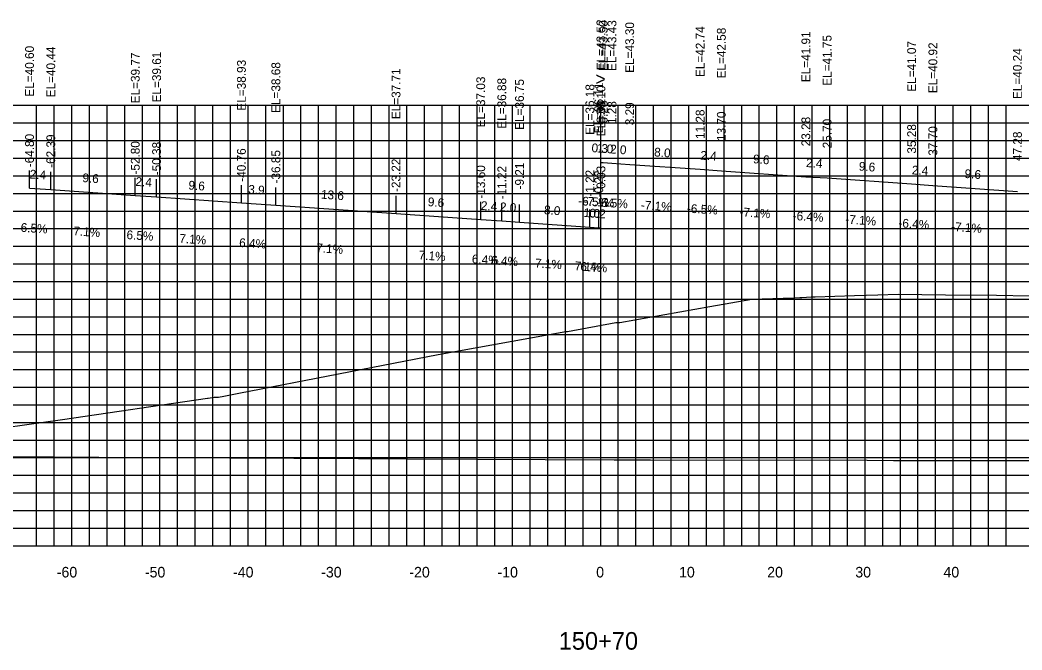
# Model space of a CAD drawing. Extents: x 1800880 to 1818864, y 245271 to 250560.
# Drawn here: x 1810022.6 to 1810136.3, y 249637.4 to 249708.9 of the extents above; entities that cross this region are included whole.
import ezdxf

# ---------------------------------------------------------------- set-up
doc = ezdxf.new("R2010")
doc.units = 0
for name, color, linetype in [('ANNO-TXT', 7, 'Continuous'), ('AXIS', 7, 'Continuous'), ('CL-CNST', 7, 'Continuous'), ('DESIGN - DRAINAGE - Bridges', 7, 'Continuous'), ('Level 32', 7, 'Continuous'), ('Level 37', 7, 'Continuous'), ('Level 46', 7, 'Continuous'), ('Level 62', 7, 'Continuous'), ('SHT-BDR', 7, 'Continuous')]:
    doc.layers.add(name, color=color, linetype=linetype)

msp = doc.modelspace()

# ---------------------------------------------------------------- linework, layer by layer
at = {"layer": 'AXIS'}
msp.add_lwpolyline([(1810088.49, 249692.74), (1810088.74, 249692.72), (1810089.74, 249692.65), (1810091.75, 249692.52), (1810099.74, 249691.96), (1810102.15, 249691.8), (1810111.74, 249691.12), (1810114.15, 249690.97), (1810123.74, 249690.29), (1810126.15, 249690.13), (1810135.74, 249689.45)], dxfattribs=at)
at = {"layer": 'CL-CNST'}
msp.add_lwpolyline([(1810020.95, 249662.65), (1810027.39, 249663.54), (1810043.87, 249665.98), (1810043.91, 249665.98), (1810044.6, 249666.1), (1810045.08, 249666.1), (1810045.11, 249666.1), (1810045.7, 249666.2), (1810047.42, 249666.54), (1810070.01, 249670.92), (1810084.49, 249673.54), (1810084.68, 249673.54), (1810090.18, 249674.57), (1810090.44, 249674.57), (1810090.64, 249674.57), (1810100.85, 249676.38), (1810105.62, 249677.23), (1810109.15, 249677.32), (1810109.71, 249677.34), (1810111.05, 249677.41), (1810111.27, 249677.41), (1810112.35, 249677.46), (1810112.8, 249677.48), (1810117.27, 249677.63), (1810119.91, 249677.71), (1810122.2, 249677.78), (1810127.6, 249677.72), (1810133.36, 249677.67), (1810137.11, 249677.61)], dxfattribs=at)
at = {"layer": 'DESIGN - DRAINAGE - Bridges'}
for p, q in [((1809938.46, 249649.22), (1810238.46, 249649.22)), ((1810028.46, 249649.16), (1810028.46, 249649.22)), ((1810038.46, 249649.16), (1810038.46, 249649.22)), ((1810048.46, 249649.16), (1810048.46, 249649.22)), ((1810058.46, 249649.16), (1810058.46, 249649.22)), ((1810068.46, 249649.16), (1810068.46, 249649.22)), ((1810078.46, 249649.16), (1810078.46, 249649.22)), ((1810088.46, 249649.16), (1810088.46, 249649.22)), ((1810098.46, 249649.16), (1810098.46, 249649.22)), ((1810108.46, 249649.16), (1810108.46, 249649.22)), ((1810118.46, 249649.16), (1810118.46, 249649.22)), ((1810128.46, 249649.16), (1810128.46, 249649.22))]:
    msp.add_line(p, q, dxfattribs=at)
at = {"layer": 'Level 37'}
for p, q in [((1810023.66, 249689.81), (1810023.66, 249691.81)), ((1810026.07, 249689.66), (1810026.07, 249691.66)), ((1810035.66, 249688.98), (1810035.66, 249690.98)), ((1810038.08, 249688.82), (1810038.08, 249690.82)), ((1810047.7, 249688.14), (1810047.7, 249690.14)), ((1810051.61, 249687.89), (1810051.61, 249689.89)), ((1810065.24, 249686.93), (1810065.24, 249688.93)), ((1810074.85, 249686.25), (1810074.85, 249688.25)), ((1810077.24, 249686.09), (1810077.24, 249688.09)), ((1810079.25, 249685.97), (1810079.25, 249687.97)), ((1810087.24, 249685.4), (1810087.24, 249687.4)), ((1810088.24, 249685.33), (1810088.24, 249687.33)), ((1810088.49, 249685.31), (1810088.49, 249687.31))]:
    msp.add_line(p, q, dxfattribs=at)
at = {"layer": 'Level 46'}
for p, q in [((1809938.46, 249699.22), (1810238.46, 249699.22)), ((1810024.46, 249649.22), (1810024.46, 249699.22)), ((1810026.46, 249649.22), (1810026.46, 249699.22)), ((1810028.46, 249649.22), (1810028.46, 249699.22)), ((1810030.46, 249649.22), (1810030.46, 249699.22)), ((1810032.46, 249649.22), (1810032.46, 249699.22)), ((1810034.46, 249649.22), (1810034.46, 249699.22)), ((1810036.46, 249649.22), (1810036.46, 249699.22)), ((1810038.46, 249649.22), (1810038.46, 249699.22)), ((1810040.46, 249649.22), (1810040.46, 249699.22)), ((1810042.46, 249649.22), (1810042.46, 249699.22)), ((1810044.46, 249649.22), (1810044.46, 249699.22)), ((1810046.46, 249649.22), (1810046.46, 249699.22)), ((1810048.46, 249649.22), (1810048.46, 249699.22)), ((1810050.46, 249649.22), (1810050.46, 249699.22)), ((1810052.46, 249649.22), (1810052.46, 249699.22)), ((1810054.46, 249649.22), (1810054.46, 249699.22)), ((1810056.46, 249649.22), (1810056.46, 249699.22)), ((1810058.46, 249649.22), (1810058.46, 249699.22)), ((1810060.46, 249649.22), (1810060.46, 249699.22)), ((1810062.46, 249649.22), (1810062.46, 249699.22)), ((1810064.46, 249649.22), (1810064.46, 249699.22)), ((1810066.46, 249649.22), (1810066.46, 249699.22)), ((1810068.46, 249649.22), (1810068.46, 249699.22)), ((1810070.46, 249649.22), (1810070.46, 249699.22)), ((1810072.46, 249649.22), (1810072.46, 249699.22)), ((1810074.46, 249649.22), (1810074.46, 249699.22)), ((1810076.46, 249649.22), (1810076.46, 249699.22)), ((1810078.46, 249649.22), (1810078.46, 249699.22)), ((1810080.46, 249649.22), (1810080.46, 249699.22)), ((1810082.46, 249649.22), (1810082.46, 249699.22)), ((1810084.46, 249649.22), (1810084.46, 249699.22)), ((1810086.46, 249649.22), (1810086.46, 249699.22)), ((1810088.46, 249649.22), (1810088.46, 249699.22)), ((1810090.46, 249649.22), (1810090.46, 249699.22)), ((1810092.46, 249649.22), (1810092.46, 249699.22)), ((1810094.46, 249649.22), (1810094.46, 249699.22)), ((1810096.46, 249649.22), (1810096.46, 249699.22)), ((1810098.46, 249649.22), (1810098.46, 249699.22)), ((1810100.46, 249649.22), (1810100.46, 249699.22)), ((1810102.46, 249649.22), (1810102.46, 249699.22)), ((1810104.46, 249649.22), (1810104.46, 249699.22)), ((1810106.46, 249649.22), (1810106.46, 249699.22)), ((1810108.46, 249649.22), (1810108.46, 249699.22)), ((1810110.46, 249649.22), (1810110.46, 249699.22)), ((1810112.46, 249649.22), (1810112.46, 249699.22)), ((1810114.46, 249649.22), (1810114.46, 249699.22)), ((1810116.46, 249649.22), (1810116.46, 249699.22)), ((1810118.46, 249649.22), (1810118.46, 249699.22)), ((1810120.46, 249649.22), (1810120.46, 249699.22)), ((1810122.46, 249649.22), (1810122.46, 249699.22)), ((1810124.46, 249649.22), (1810124.46, 249699.22)), ((1810126.46, 249649.22), (1810126.46, 249699.22)), ((1810128.46, 249649.22), (1810128.46, 249699.22)), ((1810130.46, 249649.22), (1810130.46, 249699.22)), ((1810132.46, 249649.22), (1810132.46, 249699.22)), ((1810134.46, 249649.22), (1810134.46, 249699.22)), ((1809938.46, 249697.22), (1810238.46, 249697.22)), ((1809938.46, 249695.22), (1810238.46, 249695.22)), ((1809938.46, 249693.22), (1810238.46, 249693.22)), ((1809938.46, 249691.22), (1810238.46, 249691.22)), ((1809938.46, 249689.22), (1810238.46, 249689.22)), ((1809938.46, 249687.22), (1810238.46, 249687.22)), ((1809938.46, 249685.22), (1810238.46, 249685.22)), ((1809938.46, 249683.22), (1810238.46, 249683.22)), ((1809938.46, 249681.22), (1810238.46, 249681.22)), ((1809938.46, 249679.22), (1810238.46, 249679.22)), ((1809938.46, 249677.22), (1810238.46, 249677.22)), ((1809938.46, 249675.22), (1810238.46, 249675.22)), ((1809938.46, 249673.22), (1810238.46, 249673.22)), ((1809938.46, 249671.22), (1810238.46, 249671.22)), ((1809938.46, 249669.22), (1810238.46, 249669.22)), ((1809938.46, 249667.22), (1810238.46, 249667.22)), ((1809938.46, 249665.22), (1810238.46, 249665.22)), ((1809938.46, 249663.22), (1810238.46, 249663.22)), ((1809938.46, 249661.22), (1810238.46, 249661.22)), ((1809938.46, 249659.22), (1810238.46, 249659.22)), ((1809938.46, 249657.22), (1810238.46, 249657.22)), ((1809938.46, 249655.22), (1810238.46, 249655.22)), ((1809938.46, 249653.22), (1810238.46, 249653.22)), ((1809938.46, 249651.22), (1810238.46, 249651.22)), ((1809938.46, 249649.22), (1810238.46, 249649.22))]:
    msp.add_line(p, q, dxfattribs=at)
at = {"layer": 'Level 62'}
for points in [[(1810023.66, 249689.81), (1810026.07, 249689.66), (1810035.66, 249688.98), (1810038.08, 249688.82), (1810047.7, 249688.14), (1810051.61, 249687.89), (1810065.24, 249686.93), (1810074.85, 249686.25), (1810077.24, 249686.09), (1810079.25, 249685.97), (1810087.24, 249685.4), (1810088.24, 249685.33), (1810088.49, 249685.31)], [(1809938.46, 249660.81), (1809956.35, 249660.13), (1809970.19, 249659.99), (1809983.9, 249659.68), (1810001.42, 249659.54), (1810011.46, 249659.42), (1810031.54, 249659.29), (1810039.01, 249659.22), (1810060.98, 249659.11), (1810066.56, 249659.07), (1810089.98, 249658.99), (1810094.12, 249658.96), (1810118.68, 249658.92), (1810121.67, 249658.9), (1810147.17, 249658.9)]]:
    msp.add_lwpolyline(points, dxfattribs=at)

# ---------------------------------------------------------------- texts
for s, p in [('-60', (1810026.75, 249645.62)), ('-50', (1810036.75, 249645.62)), ('-40', (1810046.75, 249645.62)), ('-30', (1810056.75, 249645.62)), ('-20', (1810066.75, 249645.62)), ('-10', (1810076.75, 249645.62)), ('0', (1810087.95, 249645.62)), ('10', (1810097.35, 249645.62)), ('20', (1810107.35, 249645.62)), ('30', (1810117.35, 249645.62)), ('40', (1810127.35, 249645.62))]:
    msp.add_text(s, height=1.2).set_placement(p)
at = {"layer": 'ANNO-TXT'}
for s, rotation, p in [('0.3', 356.3068, (1810087.4, 249693.91)), ('1.0', 355.9561, (1810088, 249693.88)), ('2.0', 356.3071, (1810089.5, 249693.77)), ('8.0', 355.9556, (1810094.5, 249693.43)), ('2.4', 356.309, (1810099.74, 249693.06)), ('9.6', 355.955, (1810105.72, 249692.65)), ('2.4', 356.3113, (1810111.74, 249692.22)), ('9.6', 355.9544, (1810117.72, 249691.82)), ('2.4', 356.3137, (1810123.74, 249691.39)), ('2.4', 356.3073, (1810023.65, 249690.92)), ('9.6', 355.9556, (1810029.63, 249690.51)), ('9.6', 355.9538, (1810129.72, 249690.98)), ('2.4', 356.3095, (1810035.66, 249690.08)), ('9.6', 355.955, (1810041.66, 249689.67)), ('3.9', 356.3117, (1810048.45, 249689.2)), ('13.6', 355.9541, (1810056.7, 249688.63)), ('9.6', 355.9541, (1810068.82, 249687.78)), ('2.4', 356.3173, (1810074.84, 249687.35)), ('2.0', 356.3173, (1810077, 249687.21)), ('8.0', 355.953, (1810082, 249686.87)), ('-6.5%', 356.3068, (1810085.89, 249687.89)), ('-7.1%', 355.9561, (1810086.48, 249687.87)), ('-6.5%', 356.3071, (1810088.02, 249687.75)), ('-7.1%', 355.9556, (1810092.99, 249687.42)), ('-6.5%', 356.309, (1810098.22, 249687.04)), ('1.0', 355.953, (1810086.5, 249686.56)), ('0.2', 356.3195, (1810087.15, 249686.5)), ('-7.1%', 355.955, (1810104.19, 249686.64)), ('-6.4%', 356.3113, (1810110.22, 249686.21)), ('-7.1%', 355.9544, (1810116.19, 249685.81)), ('6.5%', 356.3073, (1810022.63, 249684.87)), ('-6.4%', 356.3137, (1810122.22, 249685.38)), ('-7.1%', 355.9538, (1810128.19, 249684.98)), ('7.1%', 355.9556, (1810028.6, 249684.47)), ('6.5%', 356.3095, (1810034.64, 249684.04)), ('7.1%', 355.955, (1810040.63, 249683.63)), ('6.4%', 356.3117, (1810047.42, 249683.15)), ('7.1%', 355.9541, (1810056.16, 249682.56)), ('7.1%', 355.9541, (1810067.79, 249681.74)), ('6.4%', 356.3173, (1810073.82, 249681.3)), ('6.4%', 356.3173, (1810076.01, 249681.16)), ('7.1%', 355.953, (1810080.98, 249680.83)), ('7.1%', 355.953, (1810085.48, 249680.51)), ('6.4%', 356.3195, (1810086.13, 249680.45))]:
    msp.add_text(s, height=1, rotation=rotation, dxfattribs=at).set_placement(p)
at = {"layer": 'DESIGN - DRAINAGE - Bridges'}
msp.add_text('>', height=1.5, dxfattribs=at).set_placement((1810087.85, 249701.47))
at = {"layer": 'Level 32'}
msp.add_text('150+70', height=2, dxfattribs=at).set_placement((1810083.7, 249637.42))
at = {"layer": 'SHT-BDR'}
for s, p in [('EL=43.52', (1810088.99, 249703.21)), ('EL=43.50', (1810089.24, 249703.11)), ('EL=43.43', (1810090.24, 249703.12)), ('EL=43.30', (1810092.25, 249702.91)), ('EL=42.74', (1810100.24, 249702.43)), ('EL=42.58', (1810102.65, 249702.27)), ('EL=41.91', (1810112.24, 249701.85)), ('EL=41.75', (1810114.65, 249701.44)), ('EL=41.07', (1810124.24, 249700.76)), ('EL=40.92', (1810126.65, 249700.6)), ('EL=40.60', (1810024.16, 249700.21)), ('EL=40.44', (1810026.57, 249700.13)), ('EL=39.77', (1810036.16, 249699.45)), ('EL=39.61', (1810038.58, 249699.55)), ('EL=40.24', (1810136.24, 249699.93)), ('EL=38.93', (1810048.2, 249698.62)), ('EL=38.68', (1810052.11, 249698.36)), ('EL=37.71', (1810065.74, 249697.65)), ('EL=37.03', (1810075.35, 249696.72)), ('EL=36.88', (1810077.74, 249696.57)), ('EL=36.75', (1810079.75, 249696.44)), ('EL=36.18', (1810087.74, 249695.87)), ('EL=36.11', (1810088.74, 249696.05)), ('EL=36.10', (1810088.99, 249695.71)), ('0.03', (1810088.99, 249697.18)), ('0.28', (1810089.24, 249697.16)), ('1.28', (1810090.24, 249697.09)), ('3.29', (1810092.25, 249696.96)), ('11.28', (1810100.24, 249695.4)), ('13.70', (1810102.65, 249695.17)), ('23.28', (1810112.24, 249694.57)), ('25.70', (1810114.65, 249694.34)), ('35.28', (1810124.24, 249693.74)), ('-64.80', (1810024.16, 249692.19)), ('-62.39', (1810026.57, 249692.12)), ('37.70', (1810126.65, 249693.5)), ('47.28', (1810136.24, 249692.9)), ('-52.80', (1810036.16, 249691.36)), ('-50.38', (1810038.58, 249691.28)), ('-40.76', (1810048.2, 249690.55)), ('-36.85', (1810052.11, 249690.35)), ('-23.22', (1810065.74, 249689.38)), ('-13.60', (1810075.35, 249688.63)), ('-9.21', (1810079.75, 249689.67)), ('-11.22', (1810077.74, 249688.55)), ('-1.22', (1810087.74, 249688.85)), ('-0.22', (1810088.74, 249688.78)), ('0.03', (1810088.99, 249689.75))]:
    msp.add_text(s, height=1, rotation=90, dxfattribs=at).set_placement(p)

doc.saveas('drawing.dxf')
